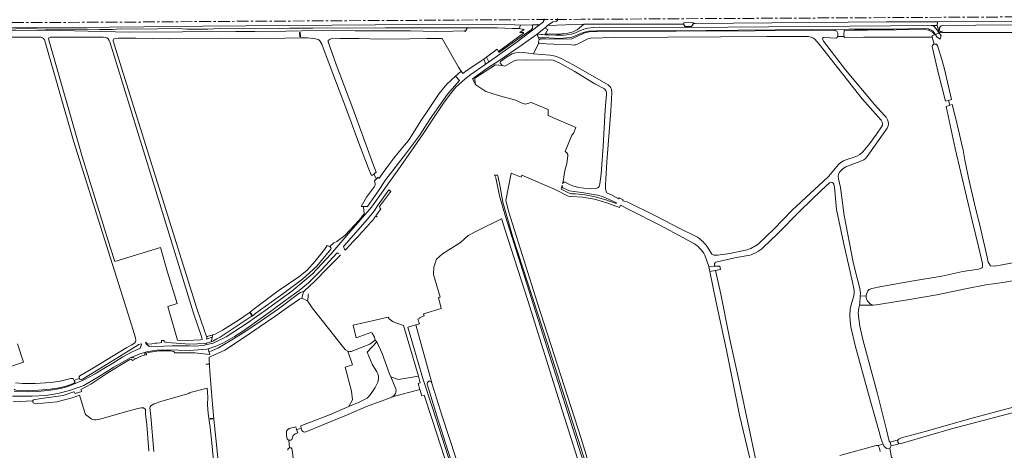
# Model space of a CAD drawing. Header units: metres. Extents: x 209813 to 223847, y 571801 to 587119.
# Tile 539 of 656: x 214271 to 215112, y 585485 to 585852. Entities that reach past the tile are written whole.
import ezdxf

# ---------------------------------------------------------------- set-up
doc = ezdxf.new("R2010")
doc.units = ezdxf.units.M
doc.linetypes.add('AM-AS', pattern=[16, 10, -2, 2, -2])
doc.linetypes.add('IE-TERREINAFSCHEIDING', pattern=[10, 8, -2])
for name, color, linetype, lineweight in [('B-RO-AM-AS_SPOOR-G', 8, 'AM-AS', 0), ('B-RO-GK-BESCHOEIING-G', 8, 'GK-BESCHOEIING', 0), ('B-RO-GR-GRAS-GV', 8, 'Continuous', 0), ('B-RO-GW-TALUD_KRUIN-G', 8, 'Continuous', 0), ('B-RO-IE-TERREINAFSCHEIDING-G', 8, 'IE-TERREINAFSCHEIDING', 0), ('B-RO-KW-KUNSTWERK_STUW-GV', 8, 'Continuous', 0), ('B-RO-OG-TERREIN_CULTUURSCHEIDING-GV', 8, 'Continuous', 0), ('B-RO-OG-TOPOGRAFIE-GV', 8, 'Continuous', 0), ('B-RO-OG-WEG-GV', 8, 'Continuous', 0), ('B-RO-VH-ONVERHARD-GV', 8, 'Continuous', 0), ('B-RO-VH-VERHARDING_BETONSTRAATSTEEN-GV', 8, 'Continuous', 0), ('B-RO-VH-VERHARDING_HALFVERHARDING-GV', 8, 'Continuous', 0), ('B-RO-VH-VERHARDING_OPEN-GV', 8, 'Continuous', 0)]:
    doc.layers.add(name, color=color, linetype=linetype, lineweight=lineweight)
doc.linetypes.add('GK-BESCHOEIING', pattern='A,30,-5,[1,NLCS.shx,S=1,R=0,X=0,Y=0],-5', length=40)

msp = doc.modelspace()

# ---------------------------------------------------------------- linework, layer by layer
at = {"layer": 'B-RO-AM-AS_SPOOR-G', "flags": 128}
msp.add_lwpolyline([(213304.075, 585844.307), (213638.605, 585846.143), (213757.034, 585846.925), (213903.907, 585847.779), (213965.765, 585848.014), (214124.022, 585848.893), (214171.521, 585849.069), (214280.756, 585849.714), (214367.487, 585850.116), (214425.824, 585850.6), (214610.37, 585851.597), (214750.18, 585852.482), (215093.525, 585854.385), (215214.408, 585854.901), (215322.886, 585855.505), (215600.987, 585857.132), (216166.326, 585860.25), (216250.869, 585860.882), (216575.959, 585862.509), (216649.075, 585862.766), (216761.488, 585863.541)], dxfattribs=at)
at = {"layer": 'B-RO-GK-BESCHOEIING-G', "flags": 128}
for points in [[(214574.262, 585721.452), (214575.115, 585722.191)], [(214571.988, 585719.481), (214573.085, 585720.432)], [(214573.085, 585720.432), (214574.262, 585721.452)], [(214574.209, 585715.195), (214574.331, 585715.318)], [(214574.331, 585715.318), (214575.374, 585716.37)], [(214575.374, 585716.37), (214575.953, 585716.954)], [(214575.953, 585716.954), (214576.793, 585717.802)], [(214511.71, 585614.677), (214512.554, 585617.798)], [(214512.554, 585617.798), (214513.172, 585620.084)], [(214516.536, 585612.229), (214516.669, 585613.426)], [(214516.669, 585613.426), (214516.998, 585616.391)], [(214516.998, 585616.391), (214517.098, 585617.297)], [(214517.098, 585617.297), (214517.219, 585618.39)], [(214430.174, 585579.608), (214430.263, 585579.978)], [(214430.263, 585579.978), (214430.701, 585581.784)], [(214434.331, 585577.429), (214434.751, 585579.419)], [(214434.751, 585579.419), (214435.17, 585581.41)], [(214435.17, 585581.41), (214435.546, 585583.193)]]:
    msp.add_lwpolyline(points, dxfattribs=at)
at = {"layer": 'B-RO-GR-GRAS-GV', "flags": 128}
for points in [[(214653.061, 585845.237), (214671.404, 585845.136), (214678.593, 585845.202), (214691.643, 585844.744), (214691.637, 585844.516), (214697.326, 585844.494), (214698.485, 585847.373), (214693.626, 585847.778), (214674.566, 585848.171), (214653.625, 585847.812), (214610.916, 585848.025), (214427.104, 585846.618), (214376.778, 585845.938), (214347.407, 585845.835), (214255.818, 585845.464)], [(214738.852, 585840.668), (214743.267, 585841.729), (214746.844, 585843.539), (214750.521, 585846.609), (214752.908, 585848.299), (214721.613, 585847.211), (214719.942, 585845.844), (214720.124, 585845.442), (214720.371, 585844.415), (214721.738, 585843.702), (214719.635, 585839.963)], [(215054.635, 585850.371), (215011.098, 585850.232), (214847.6, 585848.951), (214846.187, 585848.788), (214844.466, 585846.423), (214839.017, 585846.276), (214837.604, 585848.407), (214752.908, 585848.299)], [(214215.684, 585843.038), (214294.247, 585843.17), (214364.116, 585841.63), (214455.198, 585842.194), (214471.565, 585842.141), (214497.929, 585842.267), (214511.715, 585842.619), (214529.277, 585842.948), (214557.256, 585842.728), (214604.589, 585842.611), (214625.884, 585842.178), (214640.586, 585842.489), (214650.238, 585842.578), (214651.297, 585842.211), (214653.061, 585845.237), (214631.69, 585845.344), (214583.24, 585845.18)], [(214245.656, 585843.856), (214277.763, 585844.564), (214292.591, 585844.155), (214328.285, 585844.031), (214338.645, 585843.885), (214349.982, 585843.854), (214356.668, 585844.211), (214370.217, 585844.109), (214406.335, 585844.72), (214413.368, 585843.98), (214431.377, 585844.189), (214440.975, 585844.667), (214475.053, 585844.905), (214492.555, 585844.564), (214501.4, 585844.784), (214521.043, 585844.821), (214533.178, 585845.158), (214550.799, 585844.789), (214583.24, 585845.18)], [(215052.745, 585839.698), (215050.98, 585842.157), (215049.412, 585843.213), (215047.869, 585843.907), (215046.841, 585844.219), (215042.287, 585844.591), (215017.401, 585844.084), (214978.9, 585844.117), (214884.43, 585843.217), (214829.727, 585842.775), (214763.458, 585842.649), (214756.31, 585842.409), (214751.843, 585841.172), (214741.791, 585837.034), (214738.125, 585836.54), (214731.77, 585836.204), (214718.102, 585836.819), (214713.803, 585836.725), (214714.437, 585834.953), (214715.502, 585835.885), (214720.012, 585835.72), (214738.757, 585835.656), (214742.249, 585835.773), (214752.54, 585840.729), (214757.046, 585841.806), (214763.757, 585842.183), (214966.543, 585842.896), (214967.53, 585842.789), (214968.091, 585842.581), (214968.565, 585842.218), (214968.908, 585841.727), (214969.338, 585840.609), (214969.473, 585839.821), (214969.453, 585838.823), (214969.253, 585837.749)], [(214732.076, 585839.789), (214719.635, 585839.963), (214719.304, 585839.374), (214728.279, 585839.019)], [(214738.852, 585840.668), (214735.141, 585840.411), (214728.279, 585839.019), (214735.544, 585838.883), (214740.565, 585839.409), (214744.059, 585840.437), (214752.548, 585844.089), (214755.886, 585845.016), (214760.909, 585845.526), (214766.182, 585845.663), (214840.72, 585845.412), (215049.074, 585847.283)], [(214974.838, 585837.825), (214974.698, 585839.499), (214974.998, 585842.881), (214983.755, 585843.151), (214994.554, 585843.306), (215044.152, 585843.659), (215046.519, 585843.279), (215047.472, 585842.98), (215048.571, 585842.499), (215050.615, 585841.248), (215051.508, 585840.447), (215052.284, 585839.533)], [(215054.324, 585847.33), (215049.074, 585847.283), (215050.088, 585847.064), (215051.675, 585846.371), (215053.569, 585844.441), (215055.954, 585840.843), (215056.228, 585840.941), (215056.133, 585841.278)], [(215055.954, 585840.843), (215057.73, 585838.417), (215056.936, 585835.612), (215054.079, 585837.464), (215052.745, 585839.698), (215052.284, 585839.533), (215050.11, 585838.364), (215050.177, 585837.367)], [(215058.316, 585841.211), (215057.39, 585841.711)], [(215141.271, 585834.118), (215140.439, 585839.016), (215136.493, 585839.186), (215126.866, 585840.897), (215125.805, 585841.157), (215068.338, 585841.145), (215058.316, 585841.211)], [(214267.152, 585542.271), (214273.072, 585541.775), (214283.92, 585541.676), (214297.215, 585542.668), (214305.219, 585543.891), (214314.413, 585546.174), (214316.457, 585546.071), (214317.314, 585544.343), (214321.45, 585546.204), (214321.378, 585547.437), (214322.158, 585548.353), (214333.582, 585555.093), (214362.051, 585572.462), (214366.563, 585574.867), (214368.665, 585576.285), (214369.479, 585577.254), (214369.888, 585578.52), (214369.585, 585580.863), (214364.947, 585595.477), (214316.544, 585748.772), (214292.586, 585832.178), (214291.702, 585835.073), (214290.961, 585836.209), (214290.258, 585836.812), (214288.613, 585837.275), (214238.433, 585837.345)], [(214350.569, 585834.832), (214350.565, 585834.145), (214354.664, 585820.229), (214421.973, 585605.89), (214428.141, 585587.497), (214430.167, 585581.784), (214430.701, 585581.784)], [(214516.522, 585836.679), (214510.777, 585836.746), (214484.257, 585836.244), (214442.437, 585836.524), (214398.341, 585835.891), (214369.816, 585836.419), (214354.879, 585836.27), (214352.638, 585836.163), (214351.411, 585835.842)], [(214525.177, 585835.343), (214523.209, 585835.863), (214516.522, 585836.679)], [(214573.085, 585720.432), (214571.988, 585719.481), (214571.222, 585719.441), (214570.742, 585719.904), (214568.441, 585726.083), (214560.436, 585746.769), (214550.527, 585773.146), (214534.851, 585814.464), (214528.619, 585831.379), (214527.082, 585834.047)], [(214534.15, 585833.239), (214541.025, 585813.99), (214555.201, 585776.39), (214572.307, 585729.537), (214575.115, 585722.191), (214573.085, 585720.432), (214575.374, 585716.37), (214576.793, 585717.802), (214577.192, 585717.104)], [(214577.719, 585717.065), (214584.256, 585725.941), (214590.097, 585734.047), (214597.646, 585743.091), (214602.79, 585749.095), (214605.377, 585753.107), (214613.28, 585765.815), (214619.939, 585775.484), (214629.059, 585789.209), (214635.459, 585797.041), (214642.835, 585804.096), (214647.709, 585808.299), (214645.393, 585811.716), (214631.528, 585835.97), (214618.065, 585835.966), (214603.818, 585835.882), (214579.53, 585835.669), (214560.23, 585836.014), (214544.383, 585836.076), (214536.824, 585835.852)], [(214946.397, 585837.285), (214944.371, 585837.702), (214931.745, 585837.706), (214908.781, 585837.745), (214869.168, 585837.623), (214824.399, 585837.281), (214778.552, 585836.885), (214758.299, 585836.323), (214756.958, 585836.163), (214755.906, 585835.819), (214747.549, 585831.543), (214745.735, 585830.698), (214744.841, 585830.565), (214744.009, 585830.513), (214741.92, 585830.589), (214726.988, 585831.405), (214714.322, 585831.874), (214713.96, 585832.371), (214709.659, 585823.162), (214723.851, 585821.982), (214726.841, 585821.449), (214729.204, 585820.766), (214733.093, 585819.009), (214743.983, 585813.349), (214773.276, 585796.512)], [(214901.718, 585661.073), (214915.153, 585673.797), (214930.361, 585689.569), (214949.781, 585707.666), (214956.987, 585714.016), (214961.565, 585718.387), (214970.372, 585728.968), (214972.037, 585730.328), (214974.382, 585731.654), (214977.951, 585733.15), (214983.287, 585734.748), (214986.141, 585735.972), (214988.225, 585737.136), (214990.793, 585739.472), (214996.411, 585746.263), (215002.637, 585754.391), (215006.783, 585760.643), (215007.523, 585762.188), (215007.717, 585763.645), (215007.445, 585764.753), (215006.436, 585766.307), (215004.047, 585769.338), (214990.269, 585784.689), (214953.663, 585831.386), (214949.714, 585835.476)], [(214956.545, 585835.21), (214957.344, 585833.897), (214976.067, 585809.39), (215000.916, 585779.897), (215009.384, 585770.559), (215010.676, 585768.882), (215011.883, 585766.625), (215012.353, 585765.383), (215012.655, 585763.406), (215012.406, 585761.553), (215011.649, 585759.653), (214994.431, 585735.315), (214992.978, 585733.709), (214991.599, 585732.643), (214989.753, 585731.73), (214980.146, 585728.074), (214976.326, 585726.564), (214973.94, 585725.187), (214971.433, 585722.653), (214970.523, 585721.434), (214970.094, 585720.234), (214969.871, 585718.605), (214970.028, 585716.373), (214971.638, 585708.91), (214974.857, 585685.222), (214982.502, 585645.198), (214983.876, 585639.337), (214987.916, 585624.115), (214988.668, 585621.174), (214988.81, 585618.594), (214988.668, 585616.18), (214993.683, 585616.55)], [(214968.052, 585836.479), (214957.824, 585836.985), (214957.357, 585836.888), (214957.056, 585836.779), (214956.773, 585836.559)], [(215051.849, 585831.34), (215050.177, 585837.367), (215037.546, 585837.254), (214991.57, 585837.142), (214974.876, 585837.019), (214974.838, 585837.825), (214969.253, 585837.749)], [(215064.01, 585783.294), (215061.483, 585782.526), (215055.312, 585807.026), (215050.132, 585829.375)], [(215054.554, 585830.13), (215058.341, 585818.18), (215060.455, 585810.014), (215066.532, 585784.059), (215064.01, 585783.294), (215065.043, 585779.213), (215067.139, 585779.912), (215070.24, 585767.543), (215076.594, 585740.742), (215078.069, 585732.38), (215081.668, 585714.6), (215086.113, 585695.021), (215091.616, 585673.113), (215097.119, 585649.618), (215097.966, 585645.279)], [(214771.306, 585791.691), (214770.138, 585793.153), (214761.791, 585797.353), (214744.136, 585808.262), (214731.929, 585815.086), (214726.275, 585817.647), (214724.212, 585817.912), (214716.922, 585817.578), (214703.693, 585817.857), (214694.86, 585817.517), (214692.491, 585816.837), (214685.12, 585812.367), (214682.747, 585813.195), (214677.13, 585813.718), (214659.515, 585802.194), (214659.69, 585797.482), (214660.368, 585796.701), (214668.775, 585790.844), (214679.529, 585787.416), (214684.733, 585786.017), (214694.363, 585783.61), (214698.979, 585781.124), (214702.394, 585780.139), (214707.419, 585781.551), (214722.038, 585775.575), (214721.976, 585770.304), (214745.655, 585760.192), (214743.67, 585754.97), (214742.213, 585753.652), (214736.579, 585739.782), (214738.063, 585738.483), (214738.829, 585737.095), (214738.915, 585736.046), (214737.996, 585729.615), (214736.424, 585723.43), (214734.859, 585714), (214735.791, 585713.531), (214736.703, 585713.434), (214739.202, 585712.065), (214742.892, 585710.387), (214748.23, 585709.108), (214752.458, 585708.42), (214758.977, 585707.997), (214762.748, 585708.201), (214764.49, 585708.812), (214765.533, 585709.856), (214766.097, 585712.17), (214767.276, 585720.543), (214768.939, 585743.981), (214770.707, 585775.429), (214771.82, 585788.613)], [(214776.152, 585792.87), (214776.546, 585789.733), (214775.467, 585774.456), (214772.106, 585731.019), (214771.312, 585716.226), (214771.008, 585711.557), (214771.082, 585708.923), (214771.409, 585706.275), (214772.567, 585704.092), (214775.531, 585702.931), (214782.147, 585699.383), (214782.702, 585700.216), (214786.253, 585698.395), (214785.89, 585697.505), (214787.05, 585697.388), (214789.562, 585696.855), (214813.646, 585684.761), (214835.126, 585673.829), (214847.791, 585667.54)], [(215093.119, 585641.354), (215092.994, 585644.104), (215089.681, 585658.625), (215084.291, 585680.974), (215069.746, 585742.135), (215062.001, 585778.199), (215065.043, 585779.213)], [(214574.375, 585712.079), (214573.794, 585714.776), (214575.374, 585716.37)], [(214783.945, 585693.854), (214782.89, 585692.02), (214772.118, 585695.871), (214761.624, 585699.009), (214751.436, 585700.846), (214742.095, 585701.198), (214738.995, 585701.676), (214728.135, 585707.18), (214699.484, 585719.61), (214698.875, 585717.785), (214690.433, 585721.131), (214685.752, 585697.932), (214688.426, 585687.937), (214712.738, 585611.059), (214750.17, 585494.841), (214768.819, 585434.434)], [(214435.546, 585583.193), (214437.689, 585583.911), (214444.02, 585587.369), (214457.669, 585595.815), (214466.556, 585601.995), (214470.821, 585605.556), (214491.465, 585620.749), (214509.058, 585632.693), (214515.821, 585638.218), (214522.894, 585646.241), (214530.863, 585656.165), (214533.319, 585659.587), (214535.683, 585658.767), (214538.946, 585661.809), (214541.542, 585663.028), (214548.431, 585668.132), (214560.697, 585681.157), (214564.911, 585686.564), (214564.364, 585692.411), (214564.364, 585692.671), (214562.19, 585692.752), (214566.958, 585700.623), (214573.675, 585709.992)], [(214955.429, 585706.852), (214937.296, 585689.029), (214917.625, 585669.259), (214906.073, 585657.972)], [(214971.079, 585480.483), (215002.093, 585489.034), (215004.016, 585488.781), (215008.207, 585490.095), (215007.909, 585490.695), (215006.132, 585495.259), (215004.771, 585500.592), (214995.372, 585533.922), (214984.198, 585574.348), (214980.451, 585590.177), (214979.868, 585594.898), (214979.694, 585599.892), (214980.048, 585605.265), (214981.097, 585610.103), (214982.772, 585615.477), (214983.471, 585618.606), (214983.452, 585621.559), (214982.04, 585628.171), (214974.245, 585662.081), (214968.357, 585690.129), (214966.653, 585709.313), (214966.112, 585711.936), (214965.524, 585712.702), (214964.614, 585713.324), (214963.527, 585713.424), (214962.228, 585712.846), (214955.429, 585706.852)], [(214845.332, 585661.887), (214833.948, 585667.979), (214816.737, 585677.279), (214792.205, 585689.551), (214783.945, 585693.854)], [(215099.871, 585642.104), (215103.258, 585641.787), (215109.925, 585642.951), (215136.489, 585648.137), (215148.343, 585650.253), (215172.473, 585653.958), (215181.998, 585654.169), (215195.545, 585651.841), (215199.143, 585651.629), (215201.26, 585653.005), (215205.916, 585664.223), (215213.325, 585685.708), (215216.076, 585687.507), (215218.816, 585688.327)], [(214761.571, 585431.931), (214732.2, 585524.333), (214704.665, 585612.473), (214684.796, 585674.347), (214682.451, 585681.862), (214682.115, 585682.138), (214681.588, 585682.043), (214661.839, 585672.442), (214653.784, 585667.992), (214647.154, 585662.046), (214631.785, 585652.464), (214626.538, 585647.969), (214624.271, 585640.913), (214624.068, 585634.67), (214629.738, 585615.563), (214628.337, 585615.095), (214630.758, 585605.913), (214615.684, 585601.208), (214616.187, 585599.427), (214612.304, 585598.148), (214612.491, 585597.406), (214610.751, 585596.732), (214612.03, 585592.758), (214609.022, 585591.883), (214622.661, 585542.431)], [(214859.218, 585656.328), (214861.797, 585652.205)], [(214864.16, 585651.163), (214867, 585651.287), (214877.28, 585652.621), (214890.58, 585655.53)], [(214896.492, 585468.478), (214885.444, 585514.759), (214874.257, 585570.157), (214865.306, 585612.227), (214860.24, 585637.357), (214859.424, 585641.485), (214855.913, 585651.185)], [(214891.289, 585650.58), (214881.41, 585649.056), (214867.786, 585645.894), (214865.007, 585645.201)], [(214864.261, 585644.303), (214864.266, 585641.763), (214868.707, 585641.911), (214869.133, 585638.944), (214864.931, 585638.202), (214869.451, 585617.974), (214876.839, 585580.653), (214885.576, 585541.989), (214894.648, 585499.052), (214900.821, 585469.491)], [(215154.167, 585638.898), (215144.092, 585636.093), (215122.82, 585630.107), (215112.272, 585628.116), (215095.806, 585626.054), (215078.655, 585622.527), (215054.123, 585617.402), (215028.873, 585613.054), (215002.218, 585608.942), (214999.648, 585608.698), (214987.877, 585608.494)], [(214996.187, 585621.993), (214998.427, 585622.894), (215006.853, 585624.672), (215033.986, 585629.503), (215058.429, 585633.461), (215076.298, 585637.229), (215089.595, 585639.405), (215091.358, 585639.946)], [(214510.788, 585505.568), (214518.912, 585508.75), (214535.239, 585515.076), (214551.878, 585522.24), (214555.013, 585527.789), (214554.087, 585535.198), (214548.531, 585555.769), (214554.881, 585557.754), (214550.846, 585569.329), (214548.958, 585570.491), (214547.172, 585572.419), (214520.359, 585606.415), (214516.536, 585612.229), (214511.71, 585614.677), (214509.623, 585613.812), (214500.57, 585607.447), (214488.514, 585598.838), (214461.938, 585580.801), (214445.824, 585570.29), (214433.976, 585564.855), (214432.625, 585564.143), (214432.521, 585562.558), (214432.85, 585556.831), (214432.978, 585552.279), (214434.774, 585530.778), (214436.534, 585511.3), (214438.782, 585489.907), (214441.303, 585463.896)], [(214987.877, 585608.494), (214987.295, 585606.353), (214986.862, 585602.016), (214987.274, 585596.92), (214988.241, 585590.706), (214990.966, 585579.409), (214993.951, 585567.559), (215003.249, 585532.96), (215011.162, 585502.279), (215013.446, 585492.609), (215014.237, 585491.894), (215021.064, 585493.786), (215021.462, 585494.405), (215023.964, 585495.505), (215027.025, 585496.258), (215043.983, 585500.824), (215083.1, 585511.899), (215119.122, 585521.746), (215126.921, 585523.6), (215128.609, 585524.355), (215129.581, 585525.126), (215130.569, 585525.759), (215132.235, 585525.477)], [(214268.808, 585575.754), (214273.995, 585560.022), (214257.977, 585554.742)], [(214436.385, 585472.975), (214434.884, 585490.964), (214433.213, 585504.16), (214431.746, 585516.247), (214431.02, 585523.611), (214431.237, 585530.437), (214430.797, 585537.825), (214417.316, 585534.295), (214415.779, 585533.852), (214415.098, 585533.296), (214392.137, 585526.74), (214385.462, 585524.476), (214382.754, 585522.738), (214382.019, 585522.014), (214381.746, 585521.291), (214382.529, 585513.953), (214385.325, 585483.799)], [(214622.764, 585542.07), (214631.295, 585514.925), (214643.379, 585477.512), (214650.088, 585455.396), (214656.151, 585435.166), (214659.867, 585422.622), (214666.056, 585403.257), (214665.861, 585402.243), (214665.156, 585401.701), (214664.289, 585401.647), (214662.246, 585400.762), (214666.464, 585387.825), (214671.881, 585389.651), (214670.716, 585390.562), (214670.106, 585392.616), (214670.439, 585394.37), (214671.965, 585395.122), (214676.902, 585397.129), (214703.975, 585407.447), (214725.124, 585415.465), (214755.487, 585426.154), (214761.402, 585428.341)], [(214380.994, 585484.012), (214379.246, 585506.486), (214378.19, 585515.954), (214378.089, 585519.571), (214376.525, 585521.005), (214374.522, 585521.067), (214371.555, 585520.511), (214361.123, 585517.683), (214338.197, 585511.023), (214336.093, 585510.848), (214334.666, 585510.881), (214332.396, 585511.511), (214331.32, 585512.041), (214326.831, 585515.481), (214325.147, 585520.803), (214321.838, 585531.967), (214315.389, 585529.717), (214302.462, 585526.152), (214284.544, 585524.493), (214283.467, 585524.67), (214282.258, 585525.359), (214281.767, 585526.034), (214281.801, 585527.046), (214265.185, 585526.115)], [(214511.656, 585359.792), (214514.54, 585360.206), (214531.622, 585362.806), (214551.112, 585365.873), (214570.2, 585368.492), (214594.982, 585372.974), (214615.497, 585375.688), (214631.901, 585378.334), (214644.813, 585381.615), (214655.883, 585384.881), (214662.136, 585386.801), (214663.561, 585386.989), (214637.51, 585466.494), (214623.011, 585511.155), (214616.194, 585531.982), (214614.283, 585531.356), (214612.51, 585536.769), (214588.938, 585530.42), (214588.576, 585530.145), (214584.896, 585528.59), (214566.828, 585522.065), (214551.312, 585515.23), (214529.491, 585506.538), (214514.348, 585500.19)], [(215120.614, 585517.472), (215066.659, 585503.229), (215046.804, 585497.349), (215023.705, 585490.577), (215021.799, 585490.272), (215015.122, 585488.631), (215013.824, 585486.586), (215015.322, 585478.59), (215016.235, 585478.26), (215016.876, 585477.152), (215019.838, 585464.394), (215024.685, 585444.097), (215066.779, 585285.074), (215067.734, 585281.465), (215068.616, 585280.514), (215073.17, 585282.282), (215078.584, 585284.97), (215109.093, 585300.236), (215131.67, 585311.605)], [(214499.055, 585501.983), (214500.727, 585503.321), (214506.385, 585504.807), (214507.162, 585502.482)], [(214511.17, 585503.509), (214507.162, 585502.482), (214508.104, 585499.664), (214505.89, 585498.788)], [(214511.17, 585503.509), (214510.788, 585505.568)], [(214499.068, 585494.498), (214498.863, 585495.407), (214498.574, 585498.114)], [(214504.043, 585496.849), (214503.665, 585495.991), (214503.311, 585494.243)], [(214501.099, 585486.997), (214500.642, 585493.429)], [(214503.471, 585485.153), (214504.531, 585475.453), (214506.525, 585444.355), (214508.229, 585422.349), (214508.367, 585402.159), (214508.127, 585375.994), (214508.625, 585362.31)]]:
    msp.add_lwpolyline(points, dxfattribs=at)
for points in [[(215240.915, 585848.416), (215240.861, 585850.679), (215217.683, 585850.468), (215213.799, 585851.089), (215157.699, 585850.839), (215118.09, 585850.573), (215054.635, 585850.371), (215054.437, 585847.294), (215056.133, 585841.278), (215057.39, 585841.711), (215057.046, 585841.896), (215056.288, 585843.526), (215056.288, 585845.439), (215057.597, 585846.968), (215059.918, 585847.258), (215071.063, 585847.037), (215087.256, 585847.359), (215126.245, 585847.63), (215139.471, 585846.934), (215157.143, 585847.6), (215197.858, 585848.277)], [(214297.014, 585837.101), (214296.045, 585836.928), (214295.626, 585836.618), (214295.404, 585836.278), (214295.392, 585835.936), (214323.922, 585735.413), (214348.034, 585658.005), (214351.979, 585645.889), (214390.93, 585657.742), (214397.015, 585636.661), (214405.267, 585610.07), (214397.251, 585607.582), (214405.327, 585578.745), (214413.691, 585578.535), (214425.026, 585579.021), (214426.592, 585579.417), (214426.261, 585580.921), (214419.199, 585601.817), (214383.515, 585717.333), (214347.753, 585833.382), (214347.188, 585834.325), (214346.161, 585835.71), (214345.094, 585836.58), (214342.332, 585837.37), (214300.416, 585837.293)], [(214575.603, 585577.274), (214580.275, 585567.266), (214586.595, 585549.936), (214587.623, 585547.392), (214594.292, 585545.327), (214611.165, 585548.068), (214598.547, 585591.334), (214589.527, 585594.335), (214586.169, 585596.973), (214585.404, 585598.504), (214555.4, 585591.486), (214558.161, 585580.836), (214570.676, 585585.266), (214571.813, 585584.674), (214573.59, 585581.366), (214574.258, 585578.737)], [(214430.174, 585579.608), (214435.17, 585581.41), (214435.546, 585583.193), (214430.701, 585581.784)]]:
    msp.add_lwpolyline(points, close=True, dxfattribs=at)
at = {"layer": 'B-RO-GR-GRAS-GV'}
for points in [[(214351.411, 585835.842, 0.2175312), (214350.569, 585834.832)], [(214527.082, 585834.047, 0.1512131), (214525.177, 585835.343)], [(214534.878, 585835.087, 0.257098), (214534.15, 585833.239)], [(214536.824, 585835.852, 0.0956398), (214534.878, 585835.087)], [(214949.714, 585835.476, 0.1107076), (214946.397, 585837.285)], [(214956.773, 585836.559, 0.4062732), (214956.545, 585835.21)], [(214969.253, 585837.749, -0.3460968), (214968.052, 585836.479)], [(214771.82, 585788.613, 0.1177963), (214771.306, 585791.691)], [(214773.276, 585796.512, -0.1527889), (214776.152, 585792.87)], [(214577.192, 585717.104, 0.5175941), (214577.719, 585717.065)], [(214573.675, 585709.992, 0.1426512), (214574.375, 585712.079)], [(214847.791, 585667.54, -0.1479286), (214859.218, 585656.328)], [(214855.913, 585651.185, 0.1544415), (214845.332, 585661.887)], [(214890.58, 585655.53, 0.1086305), (214901.718, 585661.073)], [(214906.073, 585657.972, -0.13171), (214891.289, 585650.58)], [(214861.797, 585652.205, 0.2200121), (214864.16, 585651.163)], [(214865.007, 585645.201, 0.1583726), (214864.261, 585644.303)], [(215091.358, 585639.946, 0.2137569), (215093.119, 585641.354)], [(215097.966, 585645.279, -0.044465), (215099.871, 585642.104)], [(214993.683, 585616.55, -0.2002506), (214996.187, 585621.993)], [(214622.661, 585542.431, -0.04574), (214622.764, 585542.07)], [(214514.348, 585500.19, -0.3858526), (214511.17, 585503.509)], [(214498.574, 585498.114, -0.175007), (214499.055, 585501.983)], [(214505.89, 585498.788, 0.1806237), (214504.043, 585496.849)]]:
    msp.add_lwpolyline(points, format="xyb", dxfattribs=at)
for centre, radius, start, end in [((215052.459, 585829.075), 2.346, 26.735969, 171.887339), ((214501.294, 585496.082), 2.732, 215.43843, 315.126787), ((214501.564, 585485.147), 1.907, 0.175538, 189.076072)]:
    msp.add_arc(centre, radius, start, end, dxfattribs=at)
at = {"layer": 'B-RO-GW-TALUD_KRUIN-G', "flags": 128}
for points in [[(214698.485, 585847.373), (214693.626, 585847.778), (214674.566, 585848.171), (214653.625, 585847.812), (214610.916, 585848.025), (214427.104, 585846.618), (214376.778, 585845.938), (214347.407, 585845.835), (214255.818, 585845.464), (214148.107, 585845.452)], [(215054.635, 585850.371), (215011.098, 585850.232), (214847.6, 585848.951), (214846.187, 585848.788), (214844.466, 585846.423), (214839.017, 585846.276), (214837.604, 585848.407), (214752.908, 585848.299), (214750.521, 585846.609), (214746.844, 585843.539), (214743.267, 585841.729), (214738.852, 585840.668), (214735.141, 585840.411), (214728.279, 585839.019)]]:
    msp.add_lwpolyline(points, dxfattribs=at)
at = {"layer": 'B-RO-IE-TERREINAFSCHEIDING-G', "flags": 128}
for points in [[(214837.526, 585849.488), (214845.886, 585849.629)], [(214720.371, 585844.415), (214720.124, 585845.442)], [(215056.228, 585840.941), (215049.758, 585838.269)], [(215054.427, 585847.331), (215056.228, 585840.941)], [(215058.788, 585842.306), (215056.228, 585840.941)], [(214974.838, 585837.825), (214969.253, 585837.749)]]:
    msp.add_lwpolyline(points, dxfattribs=at)
at = {"layer": 'B-RO-KW-KUNSTWERK_STUW-GV', "flags": 128}
for points in [[(214468.009, 585601.834), (214467.781, 585602.179), (214467.463, 585601.97), (214469.216, 585599.305), (214469.535, 585599.515)], [(214433.369, 585511.882), (214433.424, 585511.438), (214435.636, 585511.606), (214435.605, 585512.052)]]:
    msp.add_lwpolyline(points, close=True, dxfattribs=at)
at = {"layer": 'B-RO-OG-TERREIN_CULTUURSCHEIDING-GV', "flags": 128}
for points in [[(214677.293, 585717.186), (214680.596, 585702.005), (214685.651, 585684.366), (214709.542, 585608.907), (214761.649, 585445.103), (214766.561, 585428.268), (214767.127, 585427.765), (214766.053, 585432.625), (214760.797, 585451.282), (214753.812, 585474.323), (214721.176, 585576.652), (214692.001, 585666.605), (214683.349, 585696.471), (214680.752, 585710.888), (214679.251, 585717.695), (214678.671, 585719.554), (214676.298, 585719.554)], [(214622.661, 585542.431), (214609.022, 585591.883), (214602.321, 585589.873), (214614.902, 585546.183), (214623.165, 585520.976), (214650.071, 585438.101), (214662.246, 585400.762), (214664.289, 585401.647), (214663.42, 585402.198), (214656.317, 585423.081), (214646.171, 585455.045), (214636.4, 585484.528), (214626.9, 585514.293), (214618.697, 585541.288)], [(215015.322, 585478.59), (215013.824, 585486.586), (215011.162, 585486.367), (215009.175, 585488.142), (215008.207, 585490.095), (215004.016, 585488.781), (215005.148, 585486.708), (215005.75, 585483.812)]]:
    msp.add_lwpolyline(points, dxfattribs=at)
at = {"layer": 'B-RO-OG-TERREIN_CULTUURSCHEIDING-GV'}
for points in [[(214676.298, 585719.554, -0.0392259), (214677.293, 585717.186)], [(214618.697, 585541.288, -0.9147999), (214622.661, 585542.431)]]:
    msp.add_lwpolyline(points, format="xyb", dxfattribs=at)
at = {"layer": 'B-RO-OG-TERREIN_CULTUURSCHEIDING-GV', "flags": 128}
for points in [[(214735.791, 585713.531), (214734.859, 585714), (214734.432, 585712.448), (214734.722, 585712.967)], [(214734.058, 585711.089), (214733.096, 585707.593), (214739.864, 585704.142), (214742.372, 585703.687), (214745.479, 585703.698), (214753.372, 585702.851), (214762.302, 585701.102), (214771.309, 585698.583), (214780.274, 585695.471), (214780.454, 585695.846), (214768.344, 585701.185), (214764.229, 585702.435), (214752.452, 585704.475), (214740.164, 585706.229), (214734.558, 585708.703), (214734.058, 585709.581)]]:
    msp.add_lwpolyline(points, close=True, dxfattribs=at)
at = {"layer": 'B-RO-OG-TOPOGRAFIE-GV', "flags": 128}
msp.add_lwpolyline([(214509.629, 585840.963), (214509.876, 585837.611), (214510.403, 585837.65), (214510.143, 585841.176), (214509.616, 585841.137)], close=True, dxfattribs=at)
msp.add_lwpolyline([(214430.05, 585558.662), (214430.065, 585558.324), (214432.252, 585558.425), (214432.237, 585558.763)], dxfattribs=at)
at = {"layer": 'B-RO-OG-WEG-GV', "flags": 128}
for points in [[(214714.727, 585847.644), (214713.891, 585847.637), (214713.209, 585848.033), (214712.859, 585847.778), (214708.689, 585847.661), (214708.77, 585846.587), (214708.67, 585844.876), (214707.569, 585843.537), (214679.996, 585824.186), (214679.635, 585824.904), (214678.571, 585826.997), (214669.337, 585820.195), (214671.073, 585816.723), (214671.585, 585816.506), (214671.845, 585816.513), (214680.711, 585822.772), (214694.342, 585832.327)], [(214713.96, 585832.371), (214713.788, 585832.609), (214713.513, 585833.304), (214714.043, 585834.457), (214714.437, 585834.953), (214712.666, 585839.903), (214704.923, 585834.289), (214698.941, 585830.03), (214679.881, 585817.012), (214669.789, 585810.592), (214657.29, 585801.698), (214659.69, 585797.482), (214659.515, 585802.194), (214677.13, 585813.718), (214682.747, 585813.195), (214681.091, 585815.399), (214681.441, 585816.468), (214686.568, 585820.296), (214691.358, 585822.947), (214694.009, 585823.952), (214696.592, 585824.38), (214701.04, 585824.185), (214709.659, 585823.162)], [(214712.666, 585839.903), (214719.304, 585839.374), (214721.738, 585843.702), (214720.371, 585844.415), (214720.124, 585845.442), (214719.942, 585845.844)], [(214378.139, 585576.79), (214379.026, 585575.487), (214381.171, 585573.307), (214382.872, 585573.616), (214386.515, 585573.441), (214400.785, 585574.034), (214415.456, 585573.806), (214419.949, 585573.757), (214427.323, 585574.325), (214430.371, 585575.036), (214430.036, 585576.07), (214429.204, 585575.857), (214415.909, 585575.477), (214396.401, 585576.875), (214394.092, 585577.334), (214394.005, 585577.928), (214394.071, 585578.433), (214393.902, 585578.493), (214391.731, 585578.466), (214391.839, 585577.178), (214391.634, 585576.811), (214390.771, 585576.409), (214387.899, 585576.324), (214386.646, 585576.169), (214383.637, 585575.57), (214380.787, 585575.485), (214379.953, 585575.637), (214378.9, 585576.082), (214378.72, 585576.546), (214378.711, 585576.958)]]:
    msp.add_lwpolyline(points, close=True, dxfattribs=at)
for points in [[(214708.689, 585847.661), (214698.485, 585847.373), (214697.326, 585844.494), (214701.512, 585843.896), (214697.926, 585841.254), (214700.924, 585841.177), (214701.046, 585840.719), (214679.635, 585824.904)], [(214430.371, 585575.036), (214435.793, 585576.301), (214447.023, 585581.51), (214453.632, 585585.968), (214464.962, 585593.329), (214480.269, 585604.07), (214502.964, 585620.607), (214520.445, 585635.036), (214536.435, 585652.229), (214551.884, 585669.934), (214571.126, 585692.301), (214595.973, 585726.909), (214614.641, 585753.92), (214625.183, 585769.885), (214633.226, 585781.667), (214638.697, 585788.907), (214643.322, 585794.731), (214650.854, 585801.416), (214655.973, 585805.397), (214668.262, 585813.989), (214668.153, 585815.545), (214667.016, 585818.485), (214664.655, 585816.746), (214652.953, 585808.952), (214649.124, 585806.212), (214647.709, 585808.299), (214642.835, 585804.096), (214646.187, 585800.162), (214636.17, 585788.542), (214621.347, 585767.51), (214612.091, 585753.286), (214600.257, 585737.465), (214583.519, 585715.847), (214575.596, 585704.123), (214567.625, 585692.731), (214564.364, 585692.671), (214564.364, 585692.411), (214564.911, 585686.564), (214560.697, 585681.157), (214548.431, 585668.132), (214541.542, 585663.028), (214538.946, 585661.809), (214535.683, 585658.767), (214536.783, 585657.153), (214536.528, 585656.471), (214524.405, 585642.001), (214512.299, 585630.696), (214495.522, 585618.226), (214472.257, 585601.716), (214470.656, 585600.468), (214469.441, 585599.658), (214469.535, 585599.515), (214469.216, 585599.305), (214469.123, 585599.446), (214441.961, 585581.334), (214438.946, 585580.032), (214435.627, 585578.021), (214434.331, 585577.429), (214430.034, 585576.07)], [(214576.009, 585683.902), (214574.978, 585684.932), (214579.137, 585690.922), (214578.233, 585691.55), (214578.112, 585692.855), (214578.818, 585694.034), (214586.464, 585704.182), (214587.795, 585705.59), (214585.962, 585706.99), (214576.897, 585694.086), (214573.044, 585688.558), (214567.619, 585681.953), (214547.593, 585658.995), (214547.315, 585658.694)], [(214541.7, 585653.223), (214528.506, 585638.636), (214517.404, 585627.633), (214509.273, 585621.226), (214498.24, 585613.051), (214484.746, 585603.099), (214460.882, 585586.245), (214453.994, 585582.026), (214444.201, 585576.317), (214437.603, 585573.382), (214431.522, 585571.479), (214432.336, 585568.962), (214434.705, 585569.705), (214440.351, 585572.183), (214453.212, 585579.861), (214461.566, 585585.072), (214472.395, 585592.271), (214491.62, 585605.4), (214509.113, 585618.649), (214510.6, 585619.449), (214512.018, 585619.895), (214513.172, 585620.084)], [(214266.061, 585535.04), (214277.648, 585534.563), (214286.174, 585534.965), (214297.006, 585536.078), (214305.464, 585537.671), (214311.795, 585539.152), (214324.915, 585544.552), (214335.031, 585550.119), (214342.446, 585554.562), (214350.073, 585559.073), (214358.764, 585564.524), (214366.76, 585568.703), (214372.341, 585571.424), (214373.649, 585571.942), (214374.811, 585574.986), (214374.824, 585575.722), (214372.049, 585574.996), (214371.635, 585574.529), (214359.626, 585567.197), (214337.434, 585553.593), (214324.392, 585545.553), (214323.13, 585545.012), (214322.127, 585545.442), (214321.45, 585546.204), (214317.314, 585544.343), (214317.687, 585543.589)], [(214431.522, 585571.479), (214430.501, 585571.16), (214415.818, 585569.962), (214396.752, 585570.667), (214388.141, 585570.22), (214380.141, 585569.064), (214378.474, 585568.575), (214377.524, 585567.149), (214377.107, 585565.888), (214378.977, 585566.335), (214378.997, 585567.227), (214379.278, 585567.702), (214380.476, 585568.301), (214389.494, 585569.658), (214399.763, 585569.623), (214402.042, 585569.147), (214402.736, 585568.523), (214402.804, 585567.966), (214420.203, 585568.06), (214433.089, 585566.635), (214432.336, 585568.962)], [(214265.185, 585526.115), (214281.801, 585527.046), (214281.896, 585527.446), (214282.482, 585528.001), (214288.862, 585528.896), (214307.876, 585531.459), (214316.812, 585534.799), (214317.507, 585534.548), (214318.139, 585533.136), (214323.648, 585535.006), (214322.985, 585536.59), (214331.48, 585541.313), (214345.051, 585550.384), (214354.648, 585556.259), (214364.71, 585562.293), (214366.088, 585562.558), (214366.91, 585561.529), (214369.452, 585562.801), (214367.601, 585564.109), (214365.791, 585564.109), (214365.608, 585564.037), (214351.082, 585555.797), (214337.941, 585547.523), (214325.335, 585540.027), (214313.317, 585535.801), (214303.305, 585533.28), (214292.889, 585531.666), (214281.431, 585530.965), (214264.362, 585530.863)], [(214317.042, 585542.111), (214311.245, 585539.949), (214304.515, 585538.224), (214296.626, 585536.9), (214286.725, 585536.063), (214277.032, 585535.443), (214267.481, 585536.126), (214266.409, 585536.442), (214265.843, 585537.026)]]:
    msp.add_lwpolyline(points, dxfattribs=at)
at = {"layer": 'B-RO-OG-WEG-GV'}
for points in [[(214548.708, 585655.635, 0.0089066), (214573.426, 585682.547)], [(214573.426, 585682.547, -0.603112), (214576.009, 585683.902)], [(214547.315, 585658.694, 0.1229226), (214548.596, 585655.776)], [(214513.172, 585620.084, 0.010849), (214544.776, 585651.526)], [(214543.33, 585652.541, 0.0539796), (214541.7, 585653.223)], [(214317.687, 585543.589, -0.3244718), (214317.042, 585542.111)]]:
    msp.add_lwpolyline(points, format="xyb", dxfattribs=at)
at = {"layer": 'B-RO-VH-ONVERHARD-GV', "flags": 128}
for points in [[(215051.675, 585846.371), (215050.088, 585847.064), (215049.074, 585847.283), (214840.72, 585845.412), (214766.182, 585845.663), (214760.909, 585845.526), (214755.886, 585845.016), (214752.548, 585844.089), (214744.059, 585840.437), (214740.565, 585839.409), (214735.544, 585838.883), (214722.164, 585839.146), (214712.666, 585839.903), (214713.803, 585836.725), (214718.102, 585836.819), (214731.77, 585836.204), (214738.125, 585836.54), (214741.791, 585837.034), (214751.843, 585841.172), (214756.31, 585842.409), (214763.458, 585842.649), (214829.727, 585842.775), (214884.43, 585843.217), (214978.9, 585844.117), (215017.401, 585844.084), (215042.287, 585844.591), (215046.841, 585844.219), (215047.869, 585843.907), (215049.412, 585843.213), (215050.98, 585842.157), (215052.745, 585839.698), (215054.079, 585837.464), (215056.936, 585835.612), (215057.73, 585838.417), (215053.569, 585844.441)], [(214551.878, 585522.24), (214561.25, 585526.141), (214567.345, 585529.344), (214568.556, 585530.512), (214570.881, 585533.272), (214574.181, 585538.357), (214576.557, 585543.072), (214577.09, 585545.736), (214577.015, 585548.197), (214576.538, 585549.949), (214575.746, 585551.875), (214571.727, 585558.192), (214567.344, 585568.657), (214575.603, 585577.274), (214574.258, 585578.737), (214569.857, 585575.404), (214553.858, 585569.216), (214552.5, 585568.998), (214550.846, 585569.329), (214554.881, 585557.754), (214548.531, 585555.769), (214554.087, 585535.198), (214555.013, 585527.789)], [(215014.237, 585491.894), (215015.122, 585488.631), (215021.799, 585490.272), (215020.721, 585491.629), (215020.666, 585493.168), (215021.064, 585493.786)]]:
    msp.add_lwpolyline(points, close=True, dxfattribs=at)
for points in [[(214993.683, 585616.55), (214988.668, 585616.18), (214988.309, 585610.08), (214987.877, 585608.494)], [(214987.877, 585608.494), (214999.648, 585608.698)], [(214591.52, 585533.259), (214590.449, 585531.568), (214588.938, 585530.42), (214612.51, 585536.769), (214610.894, 585541.705), (214612.835, 585542.34), (214611.165, 585548.068), (214594.292, 585545.327), (214587.623, 585547.392), (214591.911, 585537.171), (214592.077, 585536.195)]]:
    msp.add_lwpolyline(points, dxfattribs=at)
at = {"layer": 'B-RO-VH-ONVERHARD-GV'}
for points in [[(214999.648, 585608.698, -0.357056), (214993.683, 585616.55)], [(214592.077, 585536.195, -0.1548281), (214591.52, 585533.259)]]:
    msp.add_lwpolyline(points, format="xyb", dxfattribs=at)
at = {"layer": 'B-RO-VH-VERHARDING_BETONSTRAATSTEEN-GV', "flags": 128}
msp.add_lwpolyline([(214365.791, 585564.109), (214367.601, 585564.109), (214369.452, 585562.801), (214374.254, 585565.205), (214377.107, 585565.888), (214377.524, 585567.149), (214378.474, 585568.575), (214373.162, 585567.015)], close=True, dxfattribs=at)
at = {"layer": 'B-RO-VH-VERHARDING_HALFVERHARDING-GV', "flags": 128}
for points in [[(214255.818, 585845.464), (214347.407, 585845.835), (214376.778, 585845.938), (214427.104, 585846.618), (214610.916, 585848.025), (214653.625, 585847.812), (214674.566, 585848.171), (214693.626, 585847.778), (214698.485, 585847.373), (214712.859, 585847.778), (214713.209, 585848.033), (214713.891, 585847.637), (214714.727, 585847.644), (214718.072, 585850.366), (214718.058, 585851.512), (214718.719, 585851.499), (214718.679, 585852.992)], [(214730.128, 585853.071), (214730.101, 585851.565), (214729.507, 585851.565), (214729.507, 585850.468), (214726.012, 585850.447), (214721.613, 585847.211), (214752.908, 585848.299), (214837.604, 585848.407), (214838.054, 585847.728), (214837.982, 585849.496), (214845.886, 585849.629), (214845.915, 585848.414), (214846.187, 585848.788), (214847.6, 585848.951), (215011.098, 585850.232), (215118.09, 585850.573)]]:
    msp.add_lwpolyline(points, dxfattribs=at)
msp.add_lwpolyline([(214671.845, 585816.513), (214671.585, 585816.506), (214671.073, 585816.723), (214669.337, 585820.195), (214667.016, 585818.485), (214668.153, 585815.545), (214668.262, 585813.989)], close=True, dxfattribs=at)
at = {"layer": 'B-RO-VH-VERHARDING_OPEN-GV', "flags": 128}
for points in [[(214838.054, 585847.728), (214839.017, 585846.276), (214844.466, 585846.423), (214845.915, 585848.414), (214845.886, 585849.629), (214837.982, 585849.496)], [(214860.24, 585637.357), (214869.133, 585638.944), (214868.707, 585641.911), (214859.424, 585641.485)]]:
    msp.add_lwpolyline(points, close=True, dxfattribs=at)

doc.saveas('drawing.dxf')
